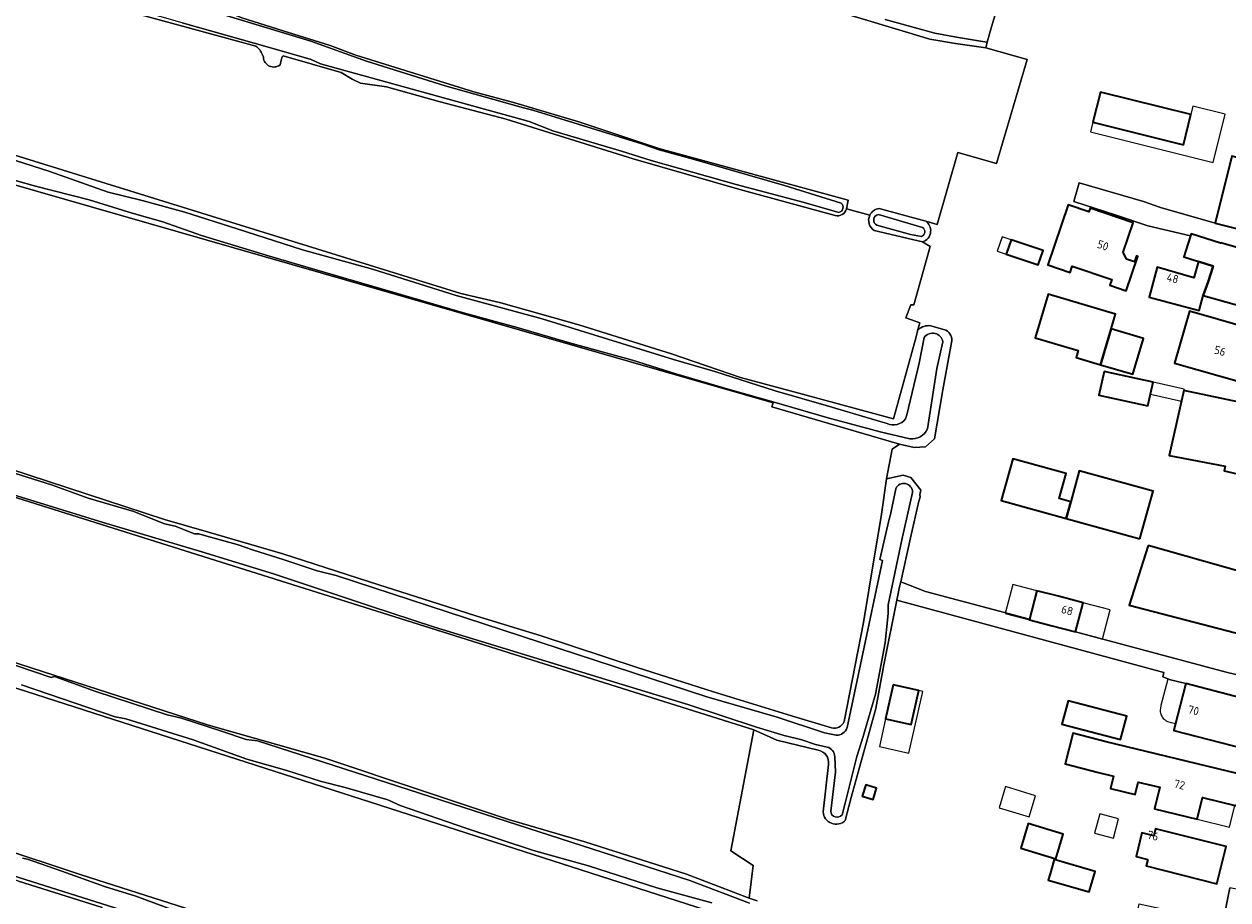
# Model space of a CAD drawing. Header units: metres. Extents: x 149984 to 156489, y 469398 to 478068.
# Tile 318 of 656: x 153894 to 154092, y 472496 to 472640. Entities that reach past the tile are written whole.
import ezdxf
from ezdxf.enums import TextEntityAlignment as Align

# ---------------------------------------------------------------- set-up
doc = ezdxf.new("R2010")
doc.units = ezdxf.units.M
doc.header["$LTSCALE"] = 0.75
for name, color, linetype, lineweight in [('B-WE-GK-BESCHOEIING-G', 252, 'GK-BESCHOEIING-SO', 18), ('B-WE-GR-GRAS-GV', 252, 'Continuous', 13), ('B-WE-OG-BEBOUWING-GV', 6, 'Continuous', 35), ('B-WE-OG-BEBOUWING-T18', 1, 'Continuous', 18), ('B-WE-OG-BEBOUWING_LUIFEL-GV', 6, 'Continuous', 18), ('B-WE-OG-BEBOUWING_OVERBOUWING-GV', 6, 'Continuous', 18), ('B-WE-OG-TERREIN_ERF-GV', 252, 'Continuous', 18), ('B-WE-OG-TERREIN_OEVER-GV', 252, 'Continuous', 18), ('B-WE-OG-WATER-GV', 252, 'Continuous', 18), ('B-WE-OG-WATER_SLOOT-GV', 252, 'Continuous', 18), ('B-WE-VH-OPENVERHARDING_STRAATBAKSTEEN-GV', 252, 'Continuous', 18)]:
    doc.layers.add(name, color=color, linetype=linetype, lineweight=lineweight)
doc.styles.add('NLCS-ISO-M750-T18', font='NLCS-ISO.ttf', dxfattribs={"height": 1.35})
doc.linetypes.add('GK-BESCHOEIING-SO', pattern='A,18,-3,[1,NLCS.SHX,S=0.6,R=0,X=0,Y=0],-3', length=24)

msp = doc.modelspace()

# ---------------------------------------------------------------- linework, layer by layer
at = {"layer": 'B-WE-GK-BESCHOEIING-G', "flags": 128}
msp.add_lwpolyline([(154052.959, 472639.491), (154052.255, 472636.967)], dxfattribs=at)
at = {"layer": 'B-WE-GR-GRAS-GV', "flags": 128}
for points in [[(153897.743, 472650.298), (153899.226, 472649.596), (153904.7, 472648.221), (153913.805, 472645.15), (153922.779, 472642.744), (153926.678, 472641.846), (153927.546, 472641.775), (153929.556, 472640.941), (153936.362, 472638.791), (153944.1, 472636.396), (153948.337, 472634.795), (153967.776, 472628.774), (153974.48, 472626.974), (153985.017, 472623.848), (153998.185, 472619.458), (154029.406, 472610.936), (154029.086, 472609.513), (154032.94, 472608.452)], [(153931.841, 472636.296), (153903.294, 472644.159), (153902.168, 472643.939), (153901.601, 472643.565)], [(154034.466, 472609.555), (154042.158, 472607.456), (154044.058, 472606.937), (154047.457, 472618.803), (154053.807, 472616.951), (154058.835, 472634.082), (154052.055, 472636.001), (154047.065, 472636.739), (154042.822, 472637.455), (154025.872, 472642.542)], [(153933.106, 472634.451), (153932.946, 472634.885)], [(154027.25, 472608.423), (154011.523, 472612.664), (153993.985, 472617.728), (153973.056, 472624.282), (153962.219, 472627.118), (153953.356, 472629.565), (153949.102, 472630.175), (153947.739, 472630.857), (153945.894, 472631.93), (153936.366, 472634.676), (153936.182, 472634.51), (153936.045, 472633.992), (153935.856, 472633.196)], [(153871.169, 472625.161), (153871.592, 472624.726), (153965.621, 472595.557), (153972.197, 472594.037), (153985.018, 472590.408), (154000.294, 472585.618), (154011.679, 472581.714), (154021.855, 472578.966), (154036.863, 472574.913), (154040.556, 472588.453), (154040.874, 472589.618), (154041.176, 472590.726), (154038.893, 472591.576), (154039.687, 472593.692), (154040.216, 472593.692), (154042.862, 472603.283), (154041.617, 472604.055), (154040.903, 472604.224), (154033.681, 472605.926)], [(154028.697, 472525.076), (154031.919, 472541.406), (154033.678, 472552.029), (154034.81, 472558.86), (154035.667, 472565.036), (154036.619, 472569.957), (154037.81, 472570.751), (154016.817, 472576.907), (154017.019, 472577.558), (153867.639, 472620.46)], [(154032.94, 472608.452), (154029.086, 472609.513)], [(153843.398, 472582.403), (153916.849, 472558.362), (153924.069, 472556.265), (153936.301, 472552.713), (153952.12, 472547.607), (153961.942, 472544.461), (153968.269, 472542.444), (153978.826, 472539.221), (153994.616, 472533.972), (154007.225, 472529.975), (154020.073, 472526.047), (154026.644, 472524.036)], [(153832.352, 472578.527), (153828.55, 472576.31), (153826.496, 472574.176), (153822.484, 472568.766), (153821.649, 472567.431), (153820.363, 472565.817), (153818.137, 472559.341), (153819.959, 472558.126), (153924.065, 472524.515), (153943.2, 472519.048), (153959.49, 472513.629), (153973.471, 472508.986), (153986.037, 472505.278), (154002.758, 472499.966), (154013.066, 472496.031), (154013.751, 472501.418)], [(154013.751, 472501.418), (154010.047, 472503.8), (154013.845, 472523.721), (153843.275, 472577.386), (153838.238, 472577.745), (153835.561, 472578.443)], [(154010.6, 472492.553), (153845.242, 472545.762)], [(153906.579, 472494.491), (153892.774, 472498.825), (153879.17, 472503.183), (153867.201, 472507.208), (153854.643, 472511.475), (153846.407, 472514.075), (153839.849, 472515.584), (153832.801, 472518.053), (153828.518, 472519.469), (153823.786, 472521.138), (153807.585, 472525.875), (153805.646, 472526.043), (153804.267, 472525.534), (153803.32, 472524.729), (153802.525, 472521.658), (153800.475, 472512.885), (153800.791, 472510.234), (153799.275, 472509.476), (153793.925, 472496.024), (153793.798, 472495.181)], [(153888.822, 472504.566), (153903.088, 472499.856), (153920.299, 472494.376)]]:
    msp.add_lwpolyline(points, dxfattribs=at)
at = {"layer": 'B-WE-GR-GRAS-GV'}
for points in [[(153932.946, 472634.885, 0.1428095), (153931.841, 472636.296)], [(153935.856, 472633.196, -0.5912927), (153933.106, 472634.451)], [(154029.086, 472609.513, -0.4406386), (154027.25, 472608.423)], [(154032.94, 472608.452, -0.2547901), (154034.466, 472609.555)], [(154033.681, 472605.926, -0.3835832), (154032.94, 472608.452)], [(154026.644, 472524.036, 0.3822426), (154028.697, 472525.076)]]:
    msp.add_lwpolyline(points, format="xyb", dxfattribs=at)
at = {"layer": 'B-WE-OG-BEBOUWING-GV', "flags": 128}
for points in [[(154084.569, 472620.062), (154085.803, 472625.021), (154070.907, 472628.728), (154069.673, 472623.769)], [(154089.803, 472607.158), (154110.167, 472602.029), (154112.94, 472617.789), (154112.947, 472617.828), (154112.978, 472618.002), (154111.006, 472618.516), (154106.591, 472619.668), (154105.394, 472613.412), (154102.757, 472614.118), (154103.034, 472615.581), (154092.553, 472618.189)], [(154075.192, 472601.245), (154074.656, 472602.382), (154076.304, 472607.209), (154069.199, 472609.635), (154068.984, 472609.007), (154065.626, 472610.154), (154062.249, 472600.269), (154065.904, 472599.02), (154066.263, 472600.071), (154072.771, 472597.848), (154072.454, 472596.921), (154075.142, 472596.003), (154077.06, 472601.68), (154076.861, 472601.747), (154076.538, 472600.79)], [(154056.22, 472604.408), (154055.419, 472602.045), (154060.667, 472600.266), (154061.468, 472602.629)], [(154087.827, 472595.241), (154095.287, 472593.175), (154095.095, 472592.48), (154101.423, 472590.717), (154100.998, 472589.11), (154107.634, 472587.402), (154107.701, 472587.385), (154109.514, 472597.242), (154109.65, 472597.982), (154109.727, 472598.399), (154109.731, 472598.42), (154109.589, 472598.461), (154090.713, 472603.928), (154090.683, 472603.834), (154085.862, 472605.39), (154085.757, 472605.065), (154084.644, 472601.616), (154087.045, 472600.833), (154089.474, 472600.04), (154088.637, 472597.474)], [(154087.827, 472595.241), (154088.637, 472597.474), (154089.474, 472600.04), (154087.045, 472600.833), (154086.269, 472598.161), (154080.244, 472599.91), (154078.918, 472594.953), (154087.147, 472592.784)], [(154070.95, 472583.842), (154072.698, 472589.733), (154073.418, 472592.163), (154062.284, 472595.465), (154060.152, 472588.278), (154067.264, 472586.169), (154066.927, 472585.035)], [(154097.126, 472589.724), (154097.151, 472589.82), (154095.731, 472590.212), (154095.707, 472590.126), (154095.197, 472590.271), (154095.098, 472589.925), (154085.568, 472592.64), (154083.132, 472584.091), (154094.547, 472580.838), (154095.284, 472583.422), (154095.507, 472583.371), (154095.653, 472583.946), (154095.504, 472583.983)], [(154070.95, 472583.842), (154076.246, 472582.261), (154078.004, 472588.149), (154072.698, 472589.733)], [(154071.512, 472582.732), (154070.657, 472578.854), (154078.737, 472577.074), (154079.592, 472580.952)], [(154102.176, 472558.238), (154105.023, 472575.215), (154105.055, 472575.408), (154104.907, 472575.444), (154098.84, 472576.93), (154098.57, 472575.525), (154093.578, 472576.907), (154093.737, 472577.65), (154084.642, 472579.601), (154082.225, 472568.87), (154091.43, 472567.116), (154091.29, 472566.38), (154096.785, 472565.112), (154095.889, 472559.767)], [(154066.017, 472561.282), (154064.118, 472561.807), (154065.258, 472565.935), (154056.491, 472568.357), (154054.588, 472561.471), (154065.255, 472558.524)], [(154077.421, 472555.163), (154079.589, 472563.01), (154067.423, 472566.371), (154066.017, 472561.282), (154065.255, 472558.524)], [(154078.767, 472554.057), (154075.649, 472544.256), (154098.413, 472538.315), (154100.289, 472547.979)], [(154059.241, 472541.956), (154059.21, 472541.836), (154062.734, 472540.912), (154066.796, 472539.848), (154068.064, 472544.642), (154063.99, 472545.708), (154060.466, 472546.631)], [(154036.817, 472531.13), (154035.549, 472525.545), (154039.726, 472524.597), (154040.994, 472530.182)], [(154094.537, 472520.652), (154096.524, 472528.346), (154084.967, 472531.331), (154083.158, 472524.322), (154082.981, 472523.637)], [(154064.577, 472524.658), (154074.228, 472522.144), (154075.233, 472526.004), (154065.583, 472528.519)], [(154086.847, 472509.013), (154087.706, 472512.561), (154093.314, 472511.203), (154093.57, 472512.262), (154094.239, 472512.702), (154094.684, 472514.521), (154094.28, 472515.196), (154094.467, 472515.97), (154094.537, 472516.257), (154094.432, 472516.282), (154093.478, 472516.513), (154093.425, 472516.526), (154071.881, 472521.742), (154066.379, 472523.152), (154066.359, 472523.074), (154065.088, 472518.114), (154070.59, 472516.704), (154073.061, 472516.106), (154072.573, 472514.087), (154076.658, 472513.098), (154077.146, 472515.117), (154080.679, 472514.262), (154079.82, 472510.714)], [(154031.704, 472512.81), (154033.473, 472512.25), (154034.058, 472514.097), (154032.29, 472514.657)], [(154057.811, 472504.23), (154063.545, 472502.494), (154064.771, 472506.544), (154059.037, 472508.28)], [(154078.711, 472502.388), (154078.442, 472501.322), (154090.078, 472498.389), (154091.623, 472504.52), (154079.987, 472507.453), (154079.688, 472506.267), (154077.749, 472506.756), (154076.771, 472502.877)], [(154062.328, 472499.003), (154069.067, 472497.038), (154070.047, 472500.398), (154063.308, 472502.363), (154062.618, 472499.999)]]:
    msp.add_lwpolyline(points, close=True, dxfattribs=at)
at = {"layer": 'B-WE-OG-BEBOUWING_LUIFEL-GV', "flags": 128}
for points in [[(154069.673, 472623.769), (154069.276, 472622.174), (154089.468, 472617.15), (154091.442, 472625.085), (154086.147, 472626.403), (154085.803, 472625.021), (154084.569, 472620.062)], [(154056.22, 472604.408), (154054.709, 472604.92), (154053.908, 472602.558), (154055.419, 472602.045)], [(154079.592, 472580.952), (154079.164, 472579.009), (154084.251, 472577.863), (154084.642, 472579.601), (154084.688, 472579.804)], [(154060.466, 472546.631), (154056.51, 472547.667), (154055.255, 472542.871), (154059.21, 472541.836)], [(154066.796, 472539.848), (154071.256, 472538.657), (154072.518, 472543.475), (154068.064, 472544.642)], [(154083.276, 472524.777), (154084.967, 472531.331), (154082.006, 472532.095), (154080.876, 472527.716), (154080.779, 472527.296), (154080.741, 472526.939), (154080.759, 472526.706), (154080.801, 472526.487), (154080.845, 472526.337), (154080.892, 472526.21), (154080.973, 472526.035), (154081.069, 472525.871), (154081.157, 472525.746), (154081.261, 472525.62), (154081.386, 472525.492), (154081.5, 472525.392), (154081.6, 472525.317), (154081.733, 472525.23), (154081.934, 472525.124)], [(154040.994, 472530.182), (154039.726, 472524.597), (154035.549, 472525.545), (154034.515, 472520.988), (154039.39, 472519.881), (154041.693, 472530.023)], [(154093.041, 472511.269), (154087.706, 472512.561), (154086.847, 472509.013), (154092.182, 472507.721)]]:
    msp.add_lwpolyline(points, close=True, dxfattribs=at)
at = {"layer": 'B-WE-OG-BEBOUWING_OVERBOUWING-GV', "flags": 128}
for points in [[(154055.306, 472514.38), (154054.239, 472510.884), (154059.165, 472509.381), (154060.231, 472512.877)], [(154070.788, 472509.907), (154069.955, 472506.696), (154073.062, 472505.89), (154073.895, 472509.101)]]:
    msp.add_lwpolyline(points, close=True, dxfattribs=at)
at = {"layer": 'B-WE-OG-TERREIN_ERF-GV', "flags": 128}
for points in [[(154057.537, 472654.462), (154052.959, 472639.491), (154052.255, 472636.967), (154052.055, 472636.001), (154058.835, 472634.082), (154053.807, 472616.951), (154047.457, 472618.803), (154044.058, 472606.937), (154042.158, 472607.456)], [(154095.287, 472593.175), (154087.827, 472595.241), (154087.147, 472592.784), (154078.918, 472594.953), (154080.244, 472599.91), (154086.269, 472598.161), (154087.045, 472600.833), (154084.644, 472601.616), (154085.757, 472605.065), (154078.728, 472606.681), (154073.527, 472608.47), (154066.526, 472610.72), (154067.419, 472613.806), (154078.005, 472610.74), (154080.8, 472609.75), (154089.803, 472607.158), (154092.553, 472618.189)], [(154041.617, 472604.055), (154042.862, 472603.283), (154040.216, 472593.692), (154039.687, 472593.692), (154038.893, 472591.576), (154041.176, 472590.726), (154040.874, 472589.618)], [(154094.547, 472580.838), (154083.132, 472584.091), (154085.568, 472592.64), (154095.098, 472589.925)], [(154042.971, 472590.265), (154045.465, 472589.532)], [(154046.416, 472587.476), (154044.985, 472579.699), (154043.605, 472571.653), (154042.096, 472570.314), (154040.24, 472570.222), (154037.81, 472570.751), (154036.619, 472569.957), (154035.667, 472565.036), (154038.437, 472565.64), (154039.717, 472565.284), (154041.336, 472563.187), (154041.2, 472562.49), (154041.23, 472562.08), (154041.15, 472561.71), (154041.03, 472561.36), (154039.65, 472555.33), (154038.027, 472548.08), (154042.13, 472546.53), (154059.241, 472541.956), (154060.466, 472546.631), (154063.99, 472545.708), (154068.064, 472544.642), (154066.796, 472539.848), (154091.64, 472533.22), (154097.333, 472531.877)], [(154096.785, 472565.112), (154091.29, 472566.38), (154091.43, 472567.116), (154082.225, 472568.87), (154084.642, 472579.601), (154093.737, 472577.65)], [(154098.413, 472538.315), (154075.649, 472544.256), (154078.767, 472554.057), (154100.289, 472547.979)], [(154094.537, 472520.652), (154082.981, 472523.637), (154083.158, 472524.322), (154084.967, 472531.331), (154082.454, 472531.98), (154081.172, 472532.465), (154081.354, 472533.171), (154037.405, 472545.091), (154035.25, 472534.45), (154033.914, 472527.246), (154029.891, 472512.595), (154028.899, 472508.793)], [(154024.455, 472520.362), (154017.623, 472522.014), (154013.845, 472523.721), (154010.047, 472503.8), (154013.751, 472501.418), (154013.066, 472496.031), (154014.39, 472495.58)], [(154093.314, 472511.203), (154087.706, 472512.561), (154086.847, 472509.013), (154079.82, 472510.714), (154080.679, 472514.262), (154077.146, 472515.117), (154076.658, 472513.098), (154072.573, 472514.087), (154073.061, 472516.106), (154070.59, 472516.704), (154065.088, 472518.114), (154066.359, 472523.074), (154066.379, 472523.152), (154071.881, 472521.742), (154093.425, 472516.526)], [(154025.276, 472510.234), (154026.135, 472518.038)], [(154078.237, 472472.806), (154078.32, 472473.059), (154078.497, 472473.021), (154079.045, 472472.904), (154087.207, 472471.154), (154088.124, 472475.74), (154088.152, 472475.897), (154082.141, 472476.982), (154082.156, 472477.07), (154082.028, 472477.092), (154075.882, 472478.146), (154065.094, 472480.14), (154067.025, 472490.586), (154076.044, 472488.919), (154076.066, 472489.038), (154076.22, 472490.173), (154077.278, 472495.069), (154085.215, 472493.353), (154084.609, 472490.311), (154090.564, 472489.241), (154091.029, 472491.606), (154092.202, 472497.699)]]:
    msp.add_lwpolyline(points, dxfattribs=at)
for points in [[(154069.673, 472623.769), (154070.907, 472628.728), (154085.803, 472625.021), (154084.569, 472620.062)], [(154075.192, 472601.245), (154076.538, 472600.79), (154076.861, 472601.747), (154077.06, 472601.68), (154075.142, 472596.003), (154072.454, 472596.921), (154072.771, 472597.848), (154066.263, 472600.071), (154065.904, 472599.02), (154062.249, 472600.269), (154065.626, 472610.154), (154068.984, 472609.007), (154069.199, 472609.635), (154076.304, 472607.209), (154074.656, 472602.382)], [(154056.22, 472604.408), (154061.468, 472602.629), (154060.667, 472600.266), (154055.419, 472602.045)], [(154076.246, 472582.261), (154070.95, 472583.842), (154066.927, 472585.035), (154067.264, 472586.169), (154060.152, 472588.278), (154062.284, 472595.465), (154073.418, 472592.163), (154072.698, 472589.733), (154078.004, 472588.149)], [(154079.592, 472580.952), (154078.737, 472577.074), (154070.657, 472578.854), (154071.512, 472582.732)], [(154079.589, 472563.01), (154077.421, 472555.163), (154065.255, 472558.524), (154054.588, 472561.471), (154056.491, 472568.357), (154065.258, 472565.935), (154064.118, 472561.807), (154066.017, 472561.282), (154067.423, 472566.371)], [(154035.549, 472525.545), (154036.817, 472531.13), (154040.994, 472530.182), (154039.726, 472524.597)], [(154064.577, 472524.658), (154065.583, 472528.519), (154075.233, 472526.004), (154074.228, 472522.144)], [(154031.704, 472512.81), (154032.29, 472514.657), (154034.058, 472514.097), (154033.473, 472512.25)], [(154057.811, 472504.23), (154059.037, 472508.28), (154064.771, 472506.544), (154063.545, 472502.494)], [(154078.711, 472502.388), (154076.771, 472502.877), (154077.749, 472506.756), (154079.688, 472506.267), (154079.987, 472507.453), (154091.623, 472504.52), (154090.078, 472498.389), (154078.442, 472501.322)], [(154062.328, 472499.003), (154062.618, 472499.999), (154063.308, 472502.363), (154070.047, 472500.398), (154069.067, 472497.038)]]:
    msp.add_lwpolyline(points, close=True, dxfattribs=at)
at = {"layer": 'B-WE-OG-TERREIN_ERF-GV'}
for points in [[(154042.963, 472605.731, -0.3063085), (154041.617, 472604.055)], [(154042.158, 472607.456, -0.2653766), (154042.963, 472605.731)], [(154040.874, 472589.618, -0.2037929), (154042.971, 472590.265)], [(154045.465, 472589.532, -0.3199429), (154046.416, 472587.476)], [(154026.135, 472518.038, 0.4103217), (154024.455, 472520.362)], [(154028.899, 472508.793, -0.6491895), (154025.276, 472510.234)]]:
    msp.add_lwpolyline(points, format="xyb", dxfattribs=at)
at = {"layer": 'B-WE-OG-TERREIN_OEVER-GV', "flags": 128}
for points in [[(153897.858, 472653.102), (153896.383, 472652.032), (153896.606, 472650.804), (153897.164, 472649.688), (153899.955, 472648.572), (153905.759, 472647.455), (153918.149, 472643.549), (153925.181, 472641.874), (153940.896, 472637.096), (153950.077, 472633.845), (153963.043, 472629.742), (153975.944, 472626.123), (153977.479, 472625.768), (153995.391, 472620.22), (153998.292, 472619.236), (154003.857, 472617.677), (154018.903, 472613.351), (154028.229, 472610.464)], [(154029.086, 472609.513), (154029.406, 472610.936), (153998.185, 472619.458), (153985.017, 472623.848), (153974.48, 472626.974), (153967.776, 472628.774), (153948.337, 472634.795), (153944.1, 472636.396), (153936.362, 472638.791), (153929.556, 472640.941), (153927.546, 472641.775), (153926.678, 472641.846), (153922.779, 472642.744), (153913.805, 472645.15), (153904.7, 472648.221), (153899.226, 472649.596), (153897.743, 472650.298)], [(154027.859, 472608.899), (154022.159, 472610.551), (154010.931, 472613.525), (153996.952, 472617.465), (153992.048, 472619.016), (153980.784, 472622.329), (153976.876, 472623.893), (153942.511, 472633.358), (153940.991, 472634.066), (153934.121, 472636.087), (153919.745, 472640.118), (153907.017, 472643.731), (153902.55, 472644.699), (153902.109, 472644.598), (153901.123, 472643.67), (153900.165, 472643.417), (153898.384, 472643.843), (153897.261, 472644.428), (153896.451, 472645.364), (153892.638, 472646.384), (153891.673, 472646.377), (153891.033, 472646.192), (153890.811, 472645.39)], [(153901.601, 472643.565), (153902.168, 472643.939), (153903.294, 472644.159), (153931.841, 472636.296)], [(154025.872, 472642.542), (154042.822, 472637.455), (154047.065, 472636.739), (154052.055, 472636.001), (154052.255, 472636.967), (154051.18, 472637.088), (154047.202, 472637.763), (154043.632, 472638.42), (154035.471, 472640.695)], [(153932.946, 472634.885), (153933.106, 472634.451)], [(153935.856, 472633.196), (153936.045, 472633.992), (153936.182, 472634.51), (153936.366, 472634.676), (153945.894, 472631.93), (153947.739, 472630.857), (153949.102, 472630.175), (153953.356, 472629.565), (153962.219, 472627.118), (153973.056, 472624.282), (153993.985, 472617.728), (154011.523, 472612.664), (154027.25, 472608.423)], [(153870.277, 472625.314), (153871.446, 472624.475), (153873.4, 472623.573), (153879.747, 472621.416), (153888.264, 472618.703), (153897.766, 472615.699), (153907.575, 472612.274), (153913.125, 472610.887), (153920.156, 472608.934), (153928.787, 472606.21), (153939.55, 472602.758), (153951.077, 472599.564), (153964.856, 472595.227), (153978.977, 472591.414), (154000.615, 472584.702), (154007.407, 472582.709), (154017.353, 472579.56), (154025.733, 472577.105), (154034.673, 472574.476), (154035.803, 472574.154)], [(154021.855, 472578.966), (154011.679, 472581.714), (154000.294, 472585.618), (153985.018, 472590.408), (153972.197, 472594.037), (153965.621, 472595.557), (153871.592, 472624.726), (153871.169, 472625.161)], [(153867.639, 472620.46), (154017.019, 472577.558), (154016.817, 472576.907), (154037.81, 472570.751), (154040.24, 472570.222), (154042.096, 472570.314), (154043.605, 472571.653), (154044.985, 472579.699), (154046.416, 472587.476)], [(154039.554, 472571.636), (154034.658, 472572.778), (154025.882, 472575.144), (154017.176, 472577.686), (154009.61, 472579.812), (154000.991, 472582.343), (153993.858, 472584.613), (153983.518, 472587.471), (153974.913, 472589.954), (153966.063, 472592.377), (153954.007, 472595.873), (153941.944, 472599.432), (153934.117, 472601.74), (153922.938, 472605.088), (153916.546, 472607.381), (153911.481, 472608.791), (153904.397, 472610.985), (153895.586, 472613.22), (153889.278, 472615.013)], [(154042.158, 472607.456), (154034.466, 472609.555)], [(154034.374, 472608.547), (154041.611, 472606.457)], [(154033.681, 472605.926), (154040.903, 472604.224)], [(154041.437, 472604.96), (154039.661, 472605.256), (154034.113, 472606.825)], [(154040.903, 472604.224), (154041.617, 472604.055)], [(154045.465, 472589.532), (154042.971, 472590.265)], [(154040.874, 472589.618), (154040.556, 472588.453), (154036.863, 472574.913), (154021.855, 472578.966)], [(154038.814, 472574.904), (154039.055, 472575.591), (154041.089, 472584.117), (154041.904, 472588.325)], [(154044.981, 472587.614), (154043.961, 472583.225), (154042.416, 472573.269)], [(153924.069, 472556.265), (153916.849, 472558.362), (153843.398, 472582.403)], [(153835.561, 472578.443), (153838.238, 472577.745), (153843.275, 472577.386), (154013.845, 472523.721), (154017.623, 472522.014), (154024.455, 472520.362)], [(153890.233, 472566.564), (153898.227, 472564.066), (153904.265, 472561.851), (153911.753, 472559.68), (153916.849, 472557.63), (153918.599, 472557.247), (153921.777, 472555.99), (153922.497, 472556.014), (153923.424, 472555.728), (153927.595, 472554.548), (153928.778, 472554.227), (153931.492, 472553.303), (153936.375, 472551.75), (153941.954, 472549.904), (153945.099, 472549.115), (154006.13, 472529.139), (154017.665, 472525.791), (154025.497, 472523.227), (154027.424, 472522.843)], [(154028.899, 472508.793), (154029.891, 472512.595), (154033.914, 472527.246), (154035.25, 472534.45), (154037.405, 472545.091), (154037.85, 472547.29), (154038.027, 472548.08), (154039.65, 472555.33), (154041.03, 472561.36), (154041.15, 472561.71), (154041.23, 472562.08), (154041.2, 472562.49), (154041.336, 472563.187), (154039.717, 472565.284), (154038.437, 472565.64), (154035.667, 472565.036), (154034.81, 472558.86), (154033.678, 472552.029), (154031.919, 472541.406), (154028.697, 472525.076)], [(154025.913, 472520.891), (154024.02, 472521.33), (154021.73, 472522.1), (154018.87, 472522.8), (154014.303, 472524.17), (154003.001, 472527.885), (153992.168, 472531.212), (153981.578, 472534.439), (153968.998, 472538.249), (153961.293, 472540.642), (153950.768, 472544.11), (153934.772, 472549.387), (153922.964, 472553.019), (153906.753, 472557.838), (153891.798, 472562.486)], [(154039.963, 472562.818), (154038.222, 472555.023), (154035.966, 472544.329), (154035.984, 472542.877), (154035.45, 472538.044), (154033.861, 472529.625), (154031.85, 472522.64), (154030.787, 472519.323), (154028.894, 472511.631), (154028.381, 472509.729)], [(154029.19, 472524.113), (154035.01, 472551.629), (154034.618, 472551.747), (154036.08, 472558.17), (154036.325, 472559.199), (154037.205, 472563.427)], [(154014.39, 472495.58), (154013.066, 472496.031), (154002.758, 472499.966), (153986.037, 472505.278), (153973.471, 472508.986), (153959.49, 472513.629), (153943.2, 472519.048), (153924.065, 472524.515), (153819.959, 472558.126)], [(154026.644, 472524.036), (154020.073, 472526.047), (154007.225, 472529.975), (153994.616, 472533.972), (153978.826, 472539.221), (153968.269, 472542.444), (153961.942, 472544.461), (153952.12, 472547.607), (153936.301, 472552.713), (153924.069, 472556.265)], [(153845.242, 472545.762), (154010.6, 472492.553)], [(153889.405, 472535.324), (153898.143, 472532.337), (153898.692, 472532.482), (153905.528, 472530.056), (153917.287, 472526.202), (153919.614, 472525.646), (153926.196, 472523.511), (153930.292, 472522.14), (153932.123, 472521.914), (154003.302, 472498.933), (154013.118, 472495.19)], [(154006.945, 472495.23), (153997.867, 472497.699), (153986.634, 472501.357), (153977.594, 472503.875), (153966.457, 472507.534), (153955.628, 472511.264), (153953.6, 472512.187), (153946.566, 472514.249), (153942.445, 472515.274), (153936.969, 472517.052), (153930.403, 472518.915), (153921.547, 472522.081), (153910.459, 472525.542), (153908.716, 472525.875), (153902.131, 472528.142), (153893.257, 472531.154)], [(154026.503, 472510.344), (154027.31, 472516.764), (154027.174, 472519.305)], [(154026.135, 472518.038), (154025.276, 472510.234)], [(153920.299, 472494.376), (153903.088, 472499.856), (153888.822, 472504.566)], [(153893.442, 472502.611), (153894.292, 472502.435), (153899.941, 472500.44), (153906.923, 472497.936), (153912.08, 472496.361), (153918.474, 472493.991)], [(153978.985, 472472.218), (153888.61, 472500.751)], [(153892.774, 472498.825), (153906.579, 472494.491)]]:
    msp.add_lwpolyline(points, dxfattribs=at)
at = {"layer": 'B-WE-OG-TERREIN_OEVER-GV'}
for points in [[(153931.841, 472636.296, -0.1428095), (153932.946, 472634.885)], [(153933.106, 472634.451, 0.5912927), (153935.856, 472633.196)], [(154027.25, 472608.423, 0.4406386), (154029.086, 472609.513)], [(154028.229, 472610.464, -0.5974722), (154027.859, 472608.899)], [(154034.466, 472609.555, 0.2547901), (154032.94, 472608.452)], [(154032.94, 472608.452, 0.3835832), (154033.681, 472605.926)], [(154034.113, 472606.825, -0.7604742), (154034.374, 472608.547)], [(154041.611, 472606.457, -0.6251137), (154041.437, 472604.96)], [(154041.617, 472604.055, 0.3063085), (154042.963, 472605.731)], [(154042.963, 472605.731, 0.2653766), (154042.158, 472607.456)], [(154042.971, 472590.265, 0.2037929), (154040.874, 472589.618)], [(154041.904, 472588.325, -0.6669675), (154044.981, 472587.614)], [(154046.416, 472587.476, 0.3199429), (154045.465, 472589.532)], [(154035.803, 472574.154, 0.3422725), (154038.814, 472574.904)], [(154042.416, 472573.269, -0.3204483), (154039.554, 472571.636)], [(154037.205, 472563.427, -0.8379034), (154039.963, 472562.818)], [(154028.697, 472525.076, -0.3822426), (154026.644, 472524.036)], [(154027.424, 472522.843, 0.3489672), (154029.19, 472524.113)], [(154024.455, 472520.362, -0.4103217), (154026.135, 472518.038)], [(154027.174, 472519.305, 0.3460003), (154025.913, 472520.891)], [(154025.276, 472510.234, 0.6491895), (154028.899, 472508.793)], [(154028.381, 472509.729, -0.68796), (154026.503, 472510.344)]]:
    msp.add_lwpolyline(points, format="xyb", dxfattribs=at)
at = {"layer": 'B-WE-OG-WATER-GV'}
for points in [[(154034.374, 472608.547, 0.7604742), (154034.113, 472606.825)], [(154041.437, 472604.96, 0.6251137), (154041.611, 472606.457)]]:
    msp.add_lwpolyline(points, format="xyb", dxfattribs=at)
at = {"layer": 'B-WE-OG-WATER-GV', "flags": 128}
for points in [[(154041.611, 472606.457), (154034.374, 472608.547)], [(154034.113, 472606.825), (154039.661, 472605.256)], [(154039.661, 472605.256), (154041.437, 472604.96)]]:
    msp.add_lwpolyline(points, dxfattribs=at)
at = {"layer": 'B-WE-OG-WATER_SLOOT-GV', "flags": 128}
for points in [[(154035.471, 472640.695), (154043.632, 472638.42), (154047.202, 472637.763), (154051.18, 472637.088), (154052.255, 472636.967), (154052.959, 472639.491), (154057.537, 472654.462)], [(153940.896, 472637.096), (153925.181, 472641.874)], [(153919.745, 472640.118), (153934.121, 472636.087), (153940.991, 472634.066), (153942.511, 472633.358), (153976.876, 472623.893), (153980.784, 472622.329), (153992.048, 472619.016), (153996.952, 472617.465), (154010.931, 472613.525), (154022.159, 472610.551), (154027.859, 472608.899)], [(154028.229, 472610.464), (154018.903, 472613.351), (154003.857, 472617.677), (153998.292, 472619.236), (153995.391, 472620.22), (153977.479, 472625.768), (153975.944, 472626.123), (153963.043, 472629.742), (153950.077, 472633.845), (153940.896, 472637.096)], [(154035.803, 472574.154), (154034.673, 472574.476), (154025.733, 472577.105), (154017.353, 472579.56), (154007.407, 472582.709), (154000.615, 472584.702), (153978.977, 472591.414), (153964.856, 472595.227), (153951.077, 472599.564), (153939.55, 472602.758), (153928.787, 472606.21), (153920.156, 472608.934), (153913.125, 472610.887), (153907.575, 472612.274), (153897.766, 472615.699), (153888.264, 472618.703), (153879.747, 472621.416), (153873.4, 472623.573), (153871.446, 472624.475), (153870.277, 472625.314)], [(153889.278, 472615.013), (153895.586, 472613.22), (153904.397, 472610.985), (153911.481, 472608.791), (153916.546, 472607.381), (153922.938, 472605.088), (153934.117, 472601.74), (153941.944, 472599.432), (153954.007, 472595.873), (153966.063, 472592.377), (153974.913, 472589.954), (153983.518, 472587.471), (153993.858, 472584.613), (154000.991, 472582.343), (154009.61, 472579.812), (154017.176, 472577.686), (154025.882, 472575.144), (154034.658, 472572.778), (154039.554, 472571.636)], [(154041.904, 472588.325), (154041.089, 472584.117), (154039.055, 472575.591), (154038.814, 472574.904)], [(154042.416, 472573.269), (154043.961, 472583.225), (154044.981, 472587.614)], [(154027.424, 472522.843), (154025.497, 472523.227), (154017.665, 472525.791), (154006.13, 472529.139), (153945.099, 472549.115), (153941.954, 472549.904), (153936.375, 472551.75), (153931.492, 472553.303), (153928.778, 472554.227), (153927.595, 472554.548), (153923.424, 472555.728), (153922.497, 472556.014), (153921.777, 472555.99), (153918.599, 472557.247), (153916.849, 472557.63), (153911.753, 472559.68), (153904.265, 472561.851), (153898.227, 472564.066), (153890.233, 472566.564)], [(153891.798, 472562.486), (153906.753, 472557.838), (153922.964, 472553.019), (153934.772, 472549.387), (153950.768, 472544.11), (153961.293, 472540.642), (153968.998, 472538.249), (153981.578, 472534.439), (153992.168, 472531.212), (154003.001, 472527.885), (154014.303, 472524.17), (154018.87, 472522.8), (154021.73, 472522.1), (154024.02, 472521.33), (154025.913, 472520.891)], [(154028.381, 472509.729), (154028.894, 472511.631), (154030.787, 472519.323), (154031.85, 472522.64), (154033.861, 472529.625), (154035.45, 472538.044), (154035.984, 472542.877), (154035.966, 472544.329), (154038.222, 472555.023), (154039.963, 472562.818)], [(154037.205, 472563.427), (154036.325, 472559.199), (154036.08, 472558.17), (154034.618, 472551.747), (154035.01, 472551.629), (154029.19, 472524.113)], [(154013.118, 472495.19), (154003.302, 472498.933), (153932.123, 472521.914), (153930.292, 472522.14), (153926.196, 472523.511), (153919.614, 472525.646), (153917.287, 472526.202), (153905.528, 472530.056), (153898.692, 472532.482), (153898.143, 472532.337), (153889.405, 472535.324)], [(153893.257, 472531.154), (153902.131, 472528.142), (153908.716, 472525.875), (153910.459, 472525.542), (153921.547, 472522.081), (153930.403, 472518.915), (153936.969, 472517.052), (153942.445, 472515.274), (153946.566, 472514.249), (153953.6, 472512.187), (153955.628, 472511.264), (153966.457, 472507.534), (153977.594, 472503.875), (153986.634, 472501.357), (153997.867, 472497.699), (154006.945, 472495.23)], [(154027.174, 472519.305), (154027.31, 472516.764), (154026.503, 472510.344)], [(153918.474, 472493.991), (153912.08, 472496.361), (153906.923, 472497.936), (153899.941, 472500.44), (153894.292, 472502.435), (153893.442, 472502.611)], [(153888.61, 472500.751), (153978.985, 472472.218)]]:
    msp.add_lwpolyline(points, dxfattribs=at)
at = {"layer": 'B-WE-OG-WATER_SLOOT-GV'}
for points in [[(154027.859, 472608.899, 0.5974722), (154028.229, 472610.464)], [(154044.981, 472587.614, 0.6669675), (154041.904, 472588.325)], [(154038.814, 472574.904, -0.3422725), (154035.803, 472574.154)], [(154039.554, 472571.636, 0.3204483), (154042.416, 472573.269)], [(154039.963, 472562.818, 0.8379034), (154037.205, 472563.427)], [(154029.19, 472524.113, -0.3489672), (154027.424, 472522.843)], [(154025.913, 472520.891, -0.3460003), (154027.174, 472519.305)], [(154026.503, 472510.344, 0.68796), (154028.381, 472509.729)]]:
    msp.add_lwpolyline(points, format="xyb", dxfattribs=at)
at = {"layer": 'B-WE-VH-OPENVERHARDING_STRAATBAKSTEEN-GV', "flags": 128}
for points in [[(154085.757, 472605.065), (154085.862, 472605.39), (154090.683, 472603.834), (154090.713, 472603.928), (154109.589, 472598.461), (154110.237, 472601.821), (154110.167, 472602.029), (154089.803, 472607.158), (154080.8, 472609.75), (154078.005, 472610.74), (154067.419, 472613.806), (154066.526, 472610.72), (154073.527, 472608.47), (154078.728, 472606.681)], [(154084.967, 472531.331), (154096.524, 472528.346), (154096.838, 472528.93), (154097.333, 472531.877), (154091.64, 472533.22), (154066.796, 472539.848), (154062.734, 472540.912), (154059.21, 472541.836), (154059.241, 472541.956), (154042.13, 472546.53), (154038.027, 472548.08), (154037.85, 472547.29), (154037.405, 472545.091), (154081.354, 472533.171), (154081.172, 472532.465), (154082.454, 472531.98)], [(154091.029, 472491.606), (154093.501, 472491.158), (154094.619, 472497.225), (154092.202, 472497.699)]]:
    msp.add_lwpolyline(points, close=True, dxfattribs=at)

# ---------------------------------------------------------------- texts
at = {"layer": 'B-WE-OG-BEBOUWING-T18', "style": 'NLCS-ISO-M750-T18'}
for s, rotation, p in [('50', 341.2, (154071.327, 472603.489)), ('48', 345.3, (154082.808, 472598.064)), ('56', 344.1, (154090.601, 472586.122)), ('68', 345.3, (154065.443, 472543.406)), ('70', 345.6, (154086.239, 472526.927)), ('72', 346.5, (154083.93, 472514.709)), ('76', 345.9, (154079.559, 472506.299))]:
    msp.add_text(s, height=1.35, rotation=rotation, dxfattribs=at).set_placement(p, align=Align.MIDDLE)

doc.saveas('drawing.dxf')
